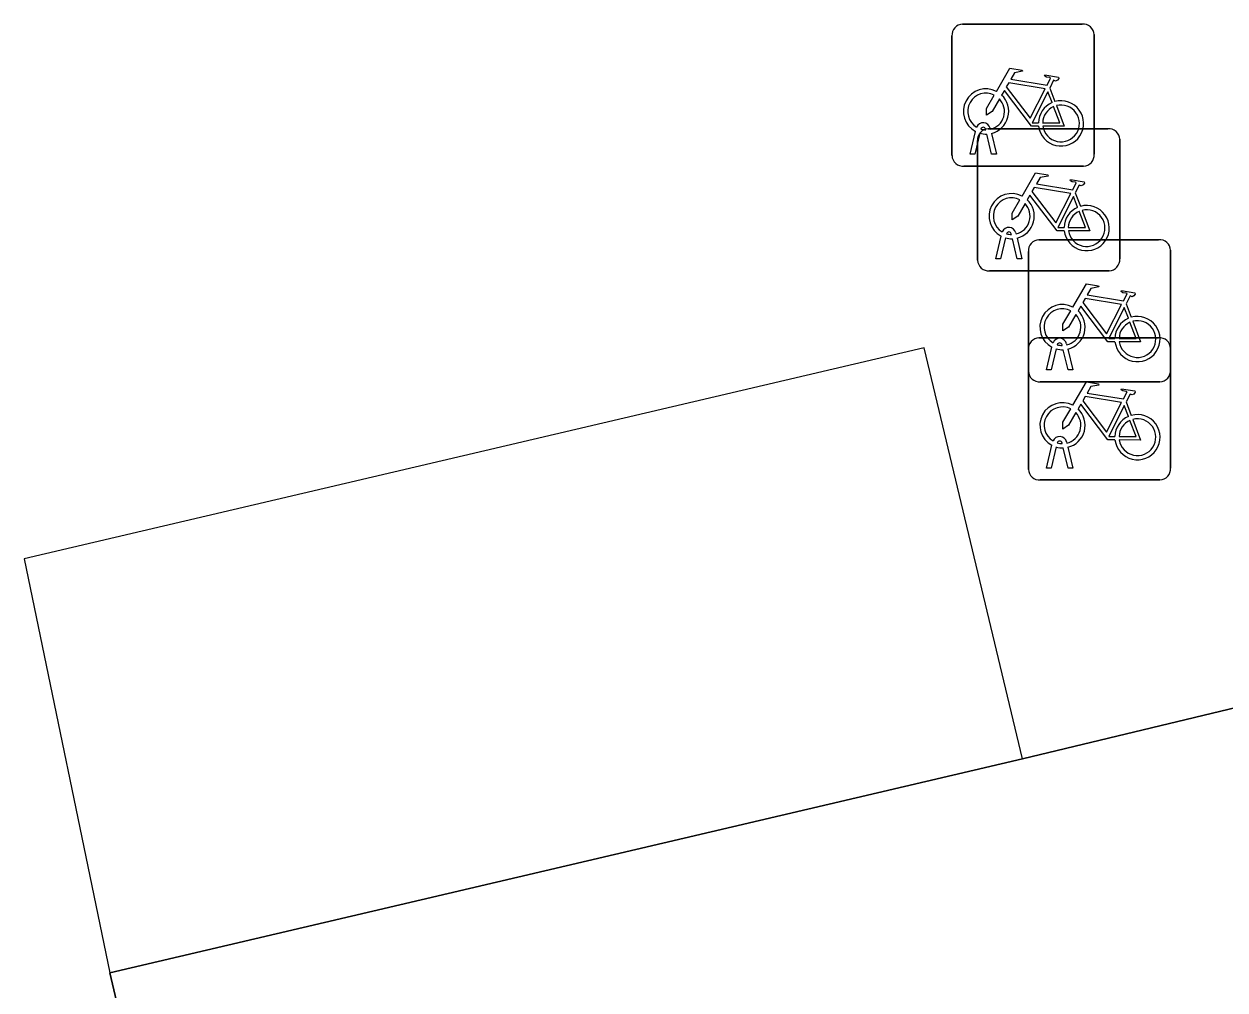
# Model space of a CAD drawing. Extents: x 158031 to 159244, y 380104 to 381214.
# Drawn here: x 158833.07 to 158841.51, y 381136.23 to 381143.02 of the extents above; entities that cross this region are included whole.
import ezdxf

# ---------------------------------------------------------------- set-up
doc = ezdxf.new("R2010")
doc.units = 0
for name, color, linetype in [('IMGEO_Erf', 7, 'Continuous'), ('IMGEO_Fietsenrek', 7, 'Continuous'), ('IMGEO_Pand', 7, 'Continuous'), ('IMGEO_Pand_overbouw', 7, 'Continuous')]:
    doc.layers.add(name, color=color, linetype=linetype)

msp = doc.modelspace()

# ---------------------------------------------------------------- linework, layer by layer
at = {"layer": 'IMGEO_Erf'}
msp.add_lwpolyline([(158861.536, 381128.647), (158853.14, 381126.67), (158853.38, 381125.649), (158839.723, 381122.41), (158839.267, 381124.321), (158836.656, 381123.702), (158833.676, 381136.351), (158840.091, 381137.855), (158843.474, 381138.67), (158843.345, 381139.24), (158845.376, 381139.719), (158845.485, 381139.335), (158845.605, 381139.165), (158858.483, 381142.199)], dxfattribs=at)
at = {"layer": 'IMGEO_Fietsenrek'}
for p, q in [((158839.6699, 381143.0215), (158840.5108, 381143.0215)), ((158840.5108, 381143.0215), (158839.6699, 381143.0215)), ((158839.5955, 381142.0969), (158839.5955, 381142.9378)), ((158839.5955, 381142.9378), (158839.5955, 381142.0969)), ((158840.5945, 381142.9471), (158840.5945, 381142.1062)), ((158840.5945, 381142.1062), (158840.5945, 381142.9471)), ((158840.2822, 381142.5712), (158840.3185, 381142.476)), ((158839.7225, 381142.1063), (158839.7608, 381142.2663)), ((158839.7912, 381142.2541), (158839.7559, 381142.1063)), ((158839.8329, 381142.2779), (158839.8319, 381142.2822)), ((158839.874, 381142.1063), (158839.8401, 381142.248)), ((158839.8499, 381142.2855), (158840.6908, 381142.2855)), ((158840.6908, 381142.2855), (158839.8499, 381142.2855)), ((158839.8636, 381142.2894), (158839.8654, 381142.2815)), ((158839.8724, 381142.2523), (158839.9074, 381142.1063)), ((158839.7755, 381141.3609), (158839.7755, 381142.2018)), ((158839.7755, 381142.2018), (158839.7755, 381141.3609)), ((158840.7745, 381142.2111), (158840.7745, 381141.3702)), ((158840.7745, 381141.3702), (158840.7745, 381142.2111)), ((158839.7559, 381142.1063), (158839.7225, 381142.1063)), ((158839.9074, 381142.1063), (158839.874, 381142.1063)), ((158840.5201, 381142.0225), (158839.6792, 381142.0225)), ((158839.6792, 381142.0225), (158840.5201, 381142.0225)), ((158840.4622, 381141.8352), (158840.4985, 381141.74)), ((158840.0129, 381141.5419), (158840.0119, 381141.5462)), ((158840.0436, 381141.5534), (158840.0454, 381141.5455)), ((158839.9025, 381141.3703), (158839.9408, 381141.5303)), ((158839.9712, 381141.5181), (158839.9359, 381141.3703)), ((158840.054, 381141.3703), (158840.0201, 381141.512)), ((158840.0524, 381141.5163), (158840.0874, 381141.3703)), ((158840.2069, 381141.5055), (158841.0478, 381141.5055)), ((158841.0478, 381141.5055), (158840.2069, 381141.5055)), ((158840.1325, 381140.5809), (158840.1325, 381141.4218)), ((158840.1325, 381141.4218), (158840.1325, 381140.5809)), ((158841.1315, 381141.4311), (158841.1315, 381140.5902)), ((158841.1315, 381140.5902), (158841.1315, 381141.4311)), ((158839.9359, 381141.3703), (158839.9025, 381141.3703)), ((158840.0874, 381141.3703), (158840.054, 381141.3703)), ((158840.7001, 381141.2865), (158839.8592, 381141.2865)), ((158839.8592, 381141.2865), (158840.7001, 381141.2865)), ((158840.8192, 381141.0552), (158840.8555, 381140.96)), ((158840.2069, 381140.8155), (158841.0478, 381140.8155)), ((158841.0478, 381140.8155), (158840.2069, 381140.8155)), ((158840.1325, 381139.8909), (158840.1325, 381140.7318)), ((158840.1325, 381140.7318), (158840.1325, 381139.8909)), ((158840.2595, 381140.5903), (158840.2978, 381140.7503)), ((158840.3282, 381140.7381), (158840.2929, 381140.5903)), ((158840.3699, 381140.7619), (158840.3689, 381140.7662)), ((158840.411, 381140.5903), (158840.3771, 381140.732)), ((158840.4006, 381140.7734), (158840.4024, 381140.7655)), ((158840.4094, 381140.7363), (158840.4444, 381140.5903)), ((158841.1315, 381140.7411), (158841.1315, 381139.9002)), ((158841.1315, 381139.9002), (158841.1315, 381140.7411)), ((158840.2929, 381140.5903), (158840.2595, 381140.5903)), ((158840.4444, 381140.5903), (158840.411, 381140.5903)), ((158841.0571, 381140.5065), (158840.2162, 381140.5065)), ((158840.2162, 381140.5065), (158841.0571, 381140.5065)), ((158840.8192, 381140.3652), (158840.8555, 381140.27)), ((158840.2595, 381139.9003), (158840.2978, 381140.0603)), ((158840.3282, 381140.0481), (158840.2929, 381139.9003)), ((158840.3699, 381140.0719), (158840.3689, 381140.0762)), ((158840.411, 381139.9003), (158840.3771, 381140.042)), ((158840.4006, 381140.0834), (158840.4024, 381140.0755)), ((158840.4094, 381140.0463), (158840.4444, 381139.9003)), ((158840.2929, 381139.9003), (158840.2595, 381139.9003)), ((158840.4444, 381139.9003), (158840.411, 381139.9003)), ((158841.0571, 381139.8165), (158840.2162, 381139.8165)), ((158840.2162, 381139.8165), (158841.0571, 381139.8165))]:
    msp.add_line(p, q, dxfattribs=at)
for points in [[(158839.9081, 381142.5482), (158840.0028, 381142.7117), (158840.089, 381142.6979), (158840.0907, 381142.6892), (158840.0346, 381142.6783), (158840.0084, 381142.633), (158840.2636, 381142.5922)], [(158840.2636, 381142.5922), (158840.2886, 381142.641), (158840.2835, 381142.645), (158840.2603, 381142.6487), (158840.2476, 381142.6562), (158840.2466, 381142.6593), (158840.2488, 381142.6639), (158840.3436, 381142.6488), (158840.3459, 381142.6385), (158840.3365, 381142.6261), (158840.3241, 381142.6197), (158840.3096, 381142.6259), (158840.2822, 381142.5712)], [(158840.2038, 381142.3035), (158840.1541, 381142.3036), (158839.9634, 381142.5553), (158839.9444, 381142.5225)], [(158840.2507, 381142.567), (158839.9939, 381142.608), (158839.9772, 381142.5792), (158840.1442, 381142.3589), (158840.2507, 381142.567)], [(158839.9288, 381142.4957), (158839.8772, 381142.4065), (158839.8373, 381142.3805), (158839.8385, 381142.428), (158839.893, 381142.5222)], [(158840.2987, 381142.469), (158840.2694, 381142.5458), (158840.16, 381142.3277), (158840.2027, 381142.3276)], [(158840.2327, 381142.3275), (158840.3526, 381142.3273), (158840.3094, 381142.4409)], [(158840.3292, 381142.4478), (158840.3842, 381142.3032), (158840.2341, 381142.3035)], [(158840.0881, 381141.8122), (158840.1828, 381141.9757), (158840.269, 381141.9619), (158840.2707, 381141.9532), (158840.2146, 381141.9423), (158840.1884, 381141.897), (158840.4436, 381141.8562)], [(158840.4436, 381141.8562), (158840.4686, 381141.905), (158840.4635, 381141.909), (158840.4403, 381141.9127), (158840.4276, 381141.9202), (158840.4266, 381141.9233), (158840.4288, 381141.9279), (158840.5236, 381141.9128), (158840.5259, 381141.9025), (158840.5165, 381141.8901), (158840.5041, 381141.8837), (158840.4896, 381141.8899), (158840.4622, 381141.8352)], [(158840.3838, 381141.5675), (158840.3341, 381141.5676), (158840.1434, 381141.8193), (158840.1244, 381141.7865)], [(158840.4307, 381141.831), (158840.1739, 381141.872), (158840.1572, 381141.8432), (158840.3242, 381141.6229), (158840.4307, 381141.831)], [(158840.4787, 381141.733), (158840.4494, 381141.8098), (158840.34, 381141.5917), (158840.3827, 381141.5916)], [(158840.1088, 381141.7597), (158840.0572, 381141.6705), (158840.0173, 381141.6445), (158840.0185, 381141.692), (158840.073, 381141.7862)], [(158840.5092, 381141.7118), (158840.5642, 381141.5672), (158840.4141, 381141.5675)], [(158840.4127, 381141.5915), (158840.5326, 381141.5913), (158840.4894, 381141.7049)], [(158840.4451, 381141.0322), (158840.5398, 381141.1957), (158840.626, 381141.1819), (158840.6277, 381141.1732), (158840.5716, 381141.1623), (158840.5454, 381141.117), (158840.8006, 381141.0762)], [(158840.8006, 381141.0762), (158840.8256, 381141.125), (158840.8205, 381141.129), (158840.7973, 381141.1327), (158840.7846, 381141.1402), (158840.7836, 381141.1433), (158840.7858, 381141.1479), (158840.8806, 381141.1328), (158840.8829, 381141.1225), (158840.8735, 381141.1101), (158840.8611, 381141.1037), (158840.8466, 381141.1099), (158840.8192, 381141.0552)], [(158840.7408, 381140.7875), (158840.6911, 381140.7876), (158840.5004, 381141.0393), (158840.4814, 381141.0065)], [(158840.7877, 381141.051), (158840.5309, 381141.092), (158840.5142, 381141.0632), (158840.6812, 381140.8429), (158840.7877, 381141.051)], [(158840.4658, 381140.9797), (158840.4142, 381140.8905), (158840.3743, 381140.8645), (158840.3755, 381140.912), (158840.43, 381141.0062)], [(158840.8357, 381140.953), (158840.8064, 381141.0298), (158840.697, 381140.8117), (158840.7397, 381140.8116)], [(158840.7697, 381140.8115), (158840.8896, 381140.8113), (158840.8464, 381140.9249)], [(158840.8662, 381140.9318), (158840.9212, 381140.7872), (158840.7711, 381140.7875)], [(158840.4451, 381140.3422), (158840.5398, 381140.5057), (158840.626, 381140.4919), (158840.6277, 381140.4832), (158840.5716, 381140.4723), (158840.5454, 381140.427), (158840.8006, 381140.3862)], [(158840.8006, 381140.3862), (158840.8256, 381140.435), (158840.8205, 381140.439), (158840.7973, 381140.4427), (158840.7846, 381140.4502), (158840.7836, 381140.4533), (158840.7858, 381140.4579), (158840.8806, 381140.4428), (158840.8829, 381140.4325), (158840.8735, 381140.4201), (158840.8611, 381140.4137), (158840.8466, 381140.4199), (158840.8192, 381140.3652)], [(158840.7877, 381140.361), (158840.5309, 381140.402), (158840.5142, 381140.3732), (158840.6812, 381140.1529), (158840.7877, 381140.361)], [(158840.4658, 381140.2897), (158840.4142, 381140.2005), (158840.3743, 381140.1745), (158840.3755, 381140.222), (158840.43, 381140.3162)], [(158840.7408, 381140.0975), (158840.6911, 381140.0976), (158840.5004, 381140.3493), (158840.4814, 381140.3165)], [(158840.8357, 381140.263), (158840.8064, 381140.3398), (158840.697, 381140.1217), (158840.7397, 381140.1216)], [(158840.7697, 381140.1215), (158840.8896, 381140.1213), (158840.8464, 381140.2349)], [(158840.8662, 381140.2418), (158840.9212, 381140.0972), (158840.7711, 381140.0975)]]:
    msp.add_lwpolyline(points, dxfattribs=at)
for centre, radius, start, end in [((158839.6732, 381142.9436), 0.0779, 92.4484, 184.28452), ((158839.6732, 381142.9436), 0.0779, 92.4484, 184.28452), ((158840.5166, 381142.9438), 0.0779, 2.4484, 94.28452), ((158840.5166, 381142.9438), 0.0779, 2.4484, 94.28452), ((158839.8351, 381142.4069), 0.159, 62.67661, 242.13685), ((158839.8351, 381142.4069), 0.129, 63.31916, 238.90302), ((158839.8351, 381142.4069), 0.129, 283.60429, 43.43025), ((158839.8351, 381142.4069), 0.159, 283.5766, 46.60424), ((158840.3617, 381142.3229), 0.159, 187.0065, 105.77075), ((158840.3617, 381142.3229), 0.159, 113.3408, 178.32165), ((158840.3617, 381142.3229), 0.129, 113.92302, 177.95563), ((158840.3617, 381142.3229), 0.129, 188.67146, 104.58832), ((158839.8149, 381142.2783), 0.0499, 12.8025, 158.69338), ((158839.8532, 381142.2076), 0.0779, 92.4484, 184.28452), ((158839.8532, 381142.2076), 0.0779, 92.4484, 184.28452), ((158839.8351, 381142.4069), 0.159, 253.99666, 271.78671), ((158839.8149, 381142.2783), 0.0174, 12.8025, 163.45023), ((158839.8351, 381142.4069), 0.129, 253.41502, 269.02044), ((158840.6966, 381142.2078), 0.0779, 2.4484, 94.28452), ((158840.6966, 381142.2078), 0.0779, 2.4484, 94.28452), ((158839.6734, 381142.1002), 0.0779, 182.4484, 274.28452), ((158839.6734, 381142.1002), 0.0779, 182.4484, 274.28452), ((158840.5168, 381142.1004), 0.0779, 272.4484, 4.28452), ((158840.5168, 381142.1004), 0.0779, 272.4484, 4.28452), ((158840.0151, 381141.6709), 0.159, 62.67661, 242.13685), ((158840.0151, 381141.6709), 0.129, 63.31916, 238.90302), ((158840.0151, 381141.6709), 0.129, 283.60429, 43.43025), ((158840.0151, 381141.6709), 0.159, 283.5766, 46.60424), ((158840.5417, 381141.5869), 0.159, 113.3408, 178.32165), ((158840.5417, 381141.5869), 0.159, 187.0065, 105.77075), ((158840.5417, 381141.5869), 0.129, 188.67146, 104.58832), ((158840.5417, 381141.5869), 0.129, 113.92302, 177.95563), ((158839.9949, 381141.5423), 0.0499, 12.8025, 158.69338), ((158839.9949, 381141.5423), 0.0174, 12.8025, 163.45023), ((158840.0151, 381141.6709), 0.129, 253.41502, 269.02044), ((158840.0151, 381141.6709), 0.159, 253.99666, 271.78671), ((158840.2102, 381141.4276), 0.0779, 92.4484, 184.28452), ((158840.2102, 381141.4276), 0.0779, 92.4484, 184.28452), ((158841.0536, 381141.4278), 0.0779, 2.4484, 94.28452), ((158841.0536, 381141.4278), 0.0779, 2.4484, 94.28452), ((158839.8534, 381141.3642), 0.0779, 182.4484, 274.28452), ((158839.8534, 381141.3642), 0.0779, 182.4484, 274.28452), ((158840.6968, 381141.3644), 0.0779, 272.4484, 4.28452), ((158840.6968, 381141.3644), 0.0779, 272.4484, 4.28452), ((158840.3721, 381140.8909), 0.159, 62.67661, 242.13685), ((158840.3721, 381140.8909), 0.129, 63.31916, 238.90302), ((158840.3721, 381140.8909), 0.129, 283.60429, 43.43025), ((158840.3721, 381140.8909), 0.159, 283.5766, 46.60424), ((158840.8987, 381140.8069), 0.159, 113.3408, 178.32165), ((158840.8987, 381140.8069), 0.159, 187.0065, 105.77075), ((158840.8987, 381140.8069), 0.129, 113.92302, 177.95563), ((158840.8987, 381140.8069), 0.129, 188.67146, 104.58832), ((158840.2102, 381140.7376), 0.0779, 92.4484, 184.28452), ((158840.2102, 381140.7376), 0.0779, 92.4484, 184.28452), ((158840.3519, 381140.7623), 0.0499, 12.8025, 158.69338), ((158841.0536, 381140.7378), 0.0779, 2.4484, 94.28452), ((158841.0536, 381140.7378), 0.0779, 2.4484, 94.28452), ((158840.3721, 381140.8909), 0.159, 253.99666, 271.78671), ((158840.3519, 381140.7623), 0.0174, 12.8025, 163.45023), ((158840.3721, 381140.8909), 0.129, 253.41502, 269.02044), ((158840.2104, 381140.5842), 0.0779, 182.4484, 274.28452), ((158840.2104, 381140.5842), 0.0779, 182.4484, 274.28452), ((158841.0538, 381140.5844), 0.0779, 272.4484, 4.28452), ((158841.0538, 381140.5844), 0.0779, 272.4484, 4.28452), ((158840.3721, 381140.2009), 0.159, 62.67661, 242.13685), ((158840.3721, 381140.2009), 0.129, 63.31916, 238.90302), ((158840.3721, 381140.2009), 0.129, 283.60429, 43.43025), ((158840.3721, 381140.2009), 0.159, 283.5766, 46.60424), ((158840.8987, 381140.1169), 0.159, 113.3408, 178.32165), ((158840.8987, 381140.1169), 0.159, 187.0065, 105.77075), ((158840.8987, 381140.1169), 0.129, 113.92302, 177.95563), ((158840.8987, 381140.1169), 0.129, 188.67146, 104.58832), ((158840.3519, 381140.0723), 0.0499, 12.8025, 158.69338), ((158840.3721, 381140.2009), 0.159, 253.99666, 271.78671), ((158840.3519, 381140.0723), 0.0174, 12.8025, 163.45023), ((158840.3721, 381140.2009), 0.129, 253.41502, 269.02044), ((158840.2104, 381139.8942), 0.0779, 182.4484, 274.28452), ((158840.2104, 381139.8942), 0.0779, 182.4484, 274.28452), ((158841.0538, 381139.8944), 0.0779, 272.4484, 4.28452), ((158841.0538, 381139.8944), 0.0779, 272.4484, 4.28452)]:
    msp.add_arc(centre, radius, start, end, dxfattribs=at)
at = {"layer": 'IMGEO_Pand'}
msp.add_lwpolyline([(158858.483, 381142.199), (158845.605, 381139.165), (158845.485, 381139.335), (158845.376, 381139.719), (158843.345, 381139.24), (158843.474, 381138.67), (158840.091, 381137.855), (158833.676, 381136.351), (158836.656, 381123.702), (158839.267, 381124.321), (158839.723, 381122.41), (158853.38, 381125.649), (158853.14, 381126.67), (158861.536, 381128.647), (158861.668, 381128.678)], close=True, dxfattribs=at)
at = {"layer": 'IMGEO_Pand_overbouw'}
msp.add_lwpolyline([(158833.676, 381136.351), (158840.091, 381137.855), (158839.401, 381140.746), (158833.074, 381139.263)], close=True, dxfattribs=at)

doc.saveas('drawing.dxf')
